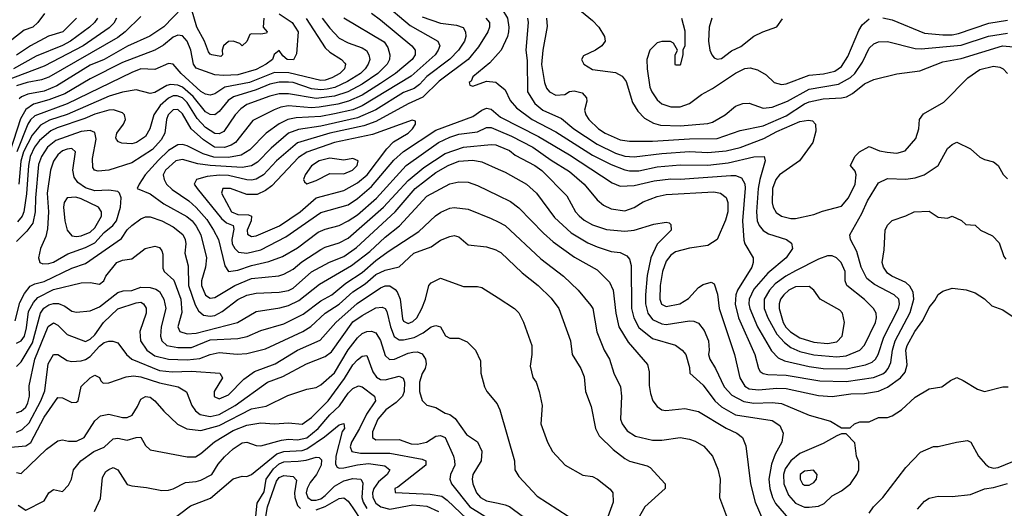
# Model space of a CAD drawing. Header units: inches. Extents: x 1793389 to 1900389, y 320802 to 470796.
# Tile 311 of 656: x 1837924 to 1842197, y 415024 to 417143. Entities that reach past the tile are written whole.
import ezdxf

# ---------------------------------------------------------------- set-up
doc = ezdxf.new("R2010")
doc.units = ezdxf.units.IN
doc.header["$MEASUREMENT"] = 0
doc.layers.add('B8431', color=7, linetype='Continuous')
doc.layers.add('B8441', color=7, linetype='Continuous')

msp = doc.modelspace()

# ---------------------------------------------------------------- linework, layer by layer
at = {"layer": 'B8431', "color": 2}
for points, elevation in [([(1838630, 417196), (1838550, 417111.6), (1838488.7, 417071.3), (1838392.4, 417027.6), (1838290, 416969.7), (1838230, 416945.4), (1838084.8, 416855.2), (1838030, 416833.3), (1837959.7, 416820.3), (1837931.4, 416808.6), (1837921, 416799)], 298), ([(1839498.7, 417218.7), (1839617.8, 417117.8), (1839738.8, 417050), (1839747.7, 417030), (1839740.5, 417010), (1839726.4, 416990), (1839622.8, 416897.2), (1839410, 416768.7), (1839370, 416751.9), (1839290, 416733.8), (1839230, 416723.5), (1839123.2, 416716.8), (1839086.8, 416710), (1839050, 416691.5), (1838993.4, 416650), (1838922.2, 416577.8), (1838884.7, 416555.3), (1838830, 416544.8), (1838766.7, 416546.7), (1838720.7, 416560.7), (1838650, 416595.6), (1838630, 416601.6), (1838610, 416599.6), (1838570, 416575.1), (1838526.8, 416533.2), (1838468, 416470), (1838442, 416430), (1838434, 416410), (1838490, 416387.7), (1838550, 416343.8), (1838649, 416289), (1838672.4, 416270), (1838690, 416247.7), (1838710.3, 416210), (1838734, 416110), (1838730.3, 416070), (1838712.2, 416010), (1838712.2, 415990), (1838730, 415947.7), (1838750, 415935.5), (1838770, 415937.1), (1838857, 415990), (1838930, 416020.3), (1839047.9, 416032.1), (1839070, 416038.4), (1839110, 416061.3), (1839147.8, 416092.2), (1839230, 416146), (1839250, 416156.4), (1839310, 416174.4), (1839350, 416195.8), (1839503, 416330), (1839610, 416445.7), (1839678.2, 416501.8), (1839770, 416562.6), (1839850, 416590.3), (1839970, 416602), (1839990, 416599.5), (1840000, 416595.4)], 322), ([(1839050, 417167.7), (1839106.8, 417130), (1839133, 417090), (1839125.3, 416994.7), (1839111.8, 416968.2), (1839084, 416970), (1839065.6, 416985.6), (1839050, 417009.2), (1839028.2, 416991.8), (1839020.7, 416970), (1838994, 416950), (1838950, 416927.1), (1838870, 416904), (1838810, 416900.4), (1838770, 416903.6), (1838690, 416932.7), (1838678.4, 416950), (1838666, 417010), (1838650, 417049.2), (1838630, 417072.3), (1838610, 417076.2), (1838590, 417067.3), (1838548.2, 417031.8), (1838510.2, 417009.8), (1838370, 416956.9), (1838230, 416886.6), (1838119.5, 416820.5), (1838050, 416794.5), (1837983.4, 416776.6), (1837950, 416753), (1837927.2, 416712.8), (1837880.6, 416570)], 302), ([(1838031, 417170), (1838002.8, 417130), (1837981, 417110), (1837943.4, 417096.6), (1837890, 417055.6)], 278), ([(1839450, 417170.4), (1839490, 417142.4), (1839624.9, 417030), (1839640.5, 417010), (1839640.5, 416990), (1839627.7, 416970), (1839554, 416910), (1839490, 416865.7), (1839410, 416815.6), (1839351, 416789), (1839304.4, 416775.6), (1839223.3, 416763.3), (1839190, 416760.3), (1839090, 416769.7), (1839056.5, 416763.5), (1839027.9, 416752.1), (1838935.1, 416704.9), (1838860.5, 416610), (1838842, 416598), (1838812.1, 416587.9), (1838769.8, 416589.8), (1838721.4, 416621.4), (1838667.3, 416670), (1838630, 416734.5), (1838610, 416753.3), (1838590, 416751.5), (1838568.7, 416730), (1838561.3, 416710), (1838554, 416650), (1838538, 416622), (1838500.9, 416579.1), (1838410, 416521.6), (1838310, 416489.6), (1838265.1, 416485.1), (1838249, 416490), (1838242, 416502), (1838239.6, 416540.4), (1838255.6, 416624.4), (1838250, 416652.7), (1838230, 416661.6), (1838190, 416657.7), (1838080.6, 416619.4), (1838044.2, 416590), (1838018.9, 416550), (1838005.5, 416514.5), (1837992.6, 416370), (1837991.7, 416310), (1837980.2, 416259.8), (1837955.1, 416224.9), (1837910, 416181.2)], 318), ([(1838450, 417156), (1838381.6, 417090), (1838350, 417066), (1838050, 416894), (1838018.6, 416881.4), (1837956, 416870), (1837910, 416855.3)], 294), ([(1839670, 417154.4), (1839750, 417127), (1839819.5, 417119.5), (1839848.2, 417108.2), (1839859.1, 417090), (1839859.3, 417070), (1839854.4, 417050), (1839828.4, 417010), (1839790, 416971.5), (1839690, 416895.8), (1839658.8, 416861.2), (1839636.1, 416843.9), (1839590, 416826.9), (1839470, 416752.1), (1839390, 416716.8), (1839230, 416681.4), (1839133.5, 416666.5), (1839090.7, 416650), (1839014.8, 416585.2), (1838955.9, 416524.1), (1838930, 416508.2), (1838890, 416502.3), (1838749.8, 416509.8), (1838697.4, 416517.4), (1838630, 416536.3), (1838602, 416530), (1838557.1, 416490), (1838546.4, 416470), (1838550.4, 416450), (1838561.6, 416430), (1838585.5, 416405.5), (1838657.2, 416357.2), (1838690, 416328.5), (1838735.5, 416275.5), (1838764.9, 416230), (1838786.4, 416190), (1838814.4, 416074.4), (1838830.6, 416050.6), (1838870, 416055.8), (1838930, 416076), (1839005.7, 416094.3), (1839063.8, 416116.2), (1839130, 416152.7), (1839218.8, 416221.2), (1839250, 416234.4), (1839310, 416250.4), (1839350, 416270.4), (1839390, 416297), (1839471.6, 416368.4), (1839600.7, 416510), (1839742, 416610), (1839790, 416633.1), (1839830, 416646), (1839910, 416657), (1839950, 416675.5), (1839970, 416674.4), (1840000, 416661.8)], 326), ([(1838983, 417150), (1838980.7, 417110), (1838998, 417090), (1838995.3, 417084.7), (1838970, 417079.3), (1838930, 417082), (1838922, 417078), (1838910, 417048), (1838890, 417029.2), (1838879.1, 417039.1), (1838850, 417049.6), (1838830, 417047.6), (1838808.2, 417030), (1838802, 417010), (1838804.7, 416990), (1838797.3, 416982.7), (1838758, 416990), (1838750, 416993.2), (1838743.5, 417003.5), (1838726, 417050), (1838693.3, 417110), (1838669.5, 417189.5)], 298), ([(1838344.4, 417150), (1838332.4, 417127.6), (1838312.1, 417107.9), (1838199.3, 417030), (1838030, 416941.7), (1837862.7, 416877.3)], 290), ([(1838261.6, 417150), (1838248.2, 417130), (1838226.4, 417110), (1838144.4, 417050), (1838110, 417031), (1837995.3, 416984.7), (1837897.1, 416930)], 286), ([(1838170, 417149.2), (1838110.5, 417090), (1838049, 417071), (1837970.2, 417029.8), (1837910, 416988.2)], 282), ([(1839167.4, 417147.4), (1839250, 417020.5), (1839270, 417002.4), (1839320.7, 416970), (1839334.4, 416954.4), (1839337.3, 416950), (1839333, 416930), (1839312.7, 416910), (1839279.1, 416890), (1839250, 416879.8), (1839230, 416878.5), (1839092.4, 416912.4), (1839030, 416914.2), (1838920.7, 416870), (1838814.8, 416850), (1838770, 416821.6), (1838750, 416815.1), (1838730, 416819.7), (1838710, 416831.3), (1838625.1, 416910), (1838590, 416949.3), (1838570, 416952.3), (1838510, 416926.6), (1838450, 416929.6), (1838410, 416914.3), (1838130, 416778), (1837990, 416725.4), (1837971, 416709), (1837959.1, 416690), (1837910.9, 416570)], 306), ([(1839330, 417150.5), (1839506, 417046), (1839521.7, 417021.7), (1839530.4, 416990), (1839528.2, 416970), (1839518.4, 416950), (1839477.6, 416910), (1839410, 416862.7), (1839348, 416830), (1839290, 416810.8), (1839210, 416800.8), (1839090, 416821.7), (1839050, 416820.4), (1839010, 416811.1), (1838910, 416774.3), (1838883.6, 416756.4), (1838859.3, 416730), (1838810, 416658), (1838790, 416647.8), (1838770, 416649.7), (1838730, 416675.8), (1838694.4, 416714.4), (1838650, 416784), (1838630, 416803.1), (1838607.9, 416812.1), (1838590, 416812.1), (1838570, 416802.6), (1838533.7, 416770), (1838506.7, 416730), (1838488, 416670), (1838470, 416636), (1838430.8, 416610), (1838410, 416603.6), (1838367, 416607), (1838352.7, 416612.7), (1838343.7, 416623.7), (1838341.2, 416630), (1838346, 416650), (1838374, 416690), (1838382.7, 416710), (1838379.3, 416730), (1838370, 416739.3), (1838331.3, 416751.3), (1838310, 416749.6), (1838250, 416732.6), (1838206.3, 416713.7), (1838086.1, 416673.9), (1838059.5, 416660.5), (1838010, 416618), (1837988, 416590), (1837969.2, 416550), (1837961.6, 416510), (1837952.8, 416387.2), (1837941.3, 416310), (1837934.3, 416290), (1837914.7, 416265.3)], 314), ([(1839236.4, 417150), (1839270, 417105.5), (1839310, 417063), (1839350, 417041.6), (1839410, 417020.5), (1839428.4, 417008.4), (1839439.1, 416990), (1839443, 416970), (1839436.4, 416950), (1839422.4, 416930), (1839402.4, 416910), (1839345.9, 416874.1), (1839290.8, 416849.2), (1839258.8, 416841.2), (1839230, 416838.4), (1839190, 416842.8), (1839110.3, 416869.7), (1839090, 416872), (1839050, 416872.1), (1839010, 416863.5), (1838950, 416838.2), (1838852.3, 416807.7), (1838828.2, 416791.8), (1838790, 416744.5), (1838770, 416729.6), (1838750, 416731.6), (1838730, 416742.4), (1838676, 416810), (1838630, 416849.8), (1838610, 416858.5), (1838578.9, 416861.1), (1838562.4, 416857.6), (1838510, 416827.6), (1838490, 416822.9), (1838430, 416838), (1838370, 416827.8), (1838311.7, 416811.7), (1838130, 416732), (1838053.4, 416706.6), (1838014.5, 416685.5), (1837977.9, 416642.1), (1837940.9, 416570), (1837929.3, 416529.3), (1837920.2, 416430)], 310), ([(1839947.3, 417150), (1839962, 417130), (1839963, 417110), (1839955.5, 417090), (1839915.6, 417024.4), (1839870.4, 416970), (1839744.6, 416875.4), (1839673.2, 416806.8), (1839610, 416778.3), (1839470, 416701.1), (1839417.3, 416682.7), (1839270, 416649.8), (1839130, 416608.2), (1839038.4, 416530), (1838981.6, 416470), (1838950, 416451.3), (1838930, 416446.6), (1838910, 416448.2), (1838830, 416466.4), (1838791.4, 416468.6), (1838737.2, 416462.8), (1838690.6, 416449.4), (1838681, 416430), (1838693.4, 416410), (1838799.7, 416279.7), (1838822, 416262), (1838850.6, 416250), (1838853.7, 416233.7), (1838844.9, 416190), (1838846, 416170), (1838857.1, 416150), (1838873.8, 416133.8), (1838910, 416130.3), (1838970, 416144.2), (1839079.3, 416200.7), (1839230, 416306.4), (1839350, 416339.5), (1839390, 416366.7), (1839450, 416419.5), (1839547.2, 416532.8), (1839588.9, 416571.1), (1839730, 416664.2), (1839890, 416722.4), (1839930, 416750.4), (1839950, 416758.7), (1839970, 416754), (1840000, 416728.1)], 330), ([(1840000, 416995.5), (1839963.8, 416956.2), (1839890, 416895.3), (1839883.6, 416876.4), (1839874, 416870), (1839878, 416858), (1839890, 416854), (1839950, 416876), (1839990, 416871), (1840000, 416862.8)], 334), ([(1837904, 415836), (1837924, 415916), (1837944.8, 415955.2), (1837970, 415986.4), (1837990, 415997), (1838030, 416007.6), (1838150, 416065.3), (1838210, 416084.9), (1838366.2, 416193.8), (1838390, 416230.6), (1838410, 416250.6), (1838450, 416279.1), (1838470, 416287.7), (1838490, 416287.7), (1838541, 416270), (1838590, 416243.8), (1838631.6, 416211.6), (1838641.6, 416190), (1838644.4, 416170), (1838640.4, 416130), (1838654.4, 416074.4), (1838656.5, 415990), (1838685.5, 415905.5), (1838699.6, 415879.6), (1838721.8, 415861.8), (1838750, 415857), (1838770, 415860.3), (1838802.9, 415877.1), (1838870, 415928.4), (1838910, 415948.4), (1838950, 415956.4), (1839050, 415961.1), (1839090, 415968.8), (1839110, 415977.6), (1839190, 416048.5), (1839268.7, 416091.3), (1839330, 416114.9), (1839385.9, 416154.1), (1839553.3, 416310), (1839640.5, 416410), (1839730, 416479.5), (1839782.7, 416510), (1839830, 416528.7), (1839890, 416534), (1839930, 416525.5), (1840000, 416495.1)], 318), ([(1837910, 415739.3), (1837930, 415750.5), (1837944.2, 415770), (1837953.9, 415806.1), (1837962.5, 415877.5), (1837983.3, 415916.7), (1838002.5, 415937.5), (1838070, 415973.1), (1838190, 416001.6), (1838230, 416003), (1838270, 415996), (1838289.3, 416010.7), (1838297.2, 416030), (1838345.2, 416090), (1838370, 416099.3), (1838410, 416104.9), (1838468.7, 416150), (1838510, 416160.7), (1838530, 416154.8), (1838540.5, 416140.5), (1838545.5, 416125.5), (1838544.7, 416064.7), (1838550.8, 416050), (1838592.9, 416012.9), (1838622.6, 415930), (1838626.9, 415873.1), (1838610.6, 415810.6), (1838618.8, 415790), (1838650, 415780.4), (1838690, 415782.6), (1838868.7, 415830), (1838950, 415877.1), (1839053.2, 415893.2), (1839090, 415903.7), (1839135.2, 415924.8), (1839224.9, 415995.1), (1839363.8, 416076.2), (1839442.7, 416137.3), (1839510, 416199.5), (1839572.1, 416247.9), (1839690, 416377.1), (1839790, 416430.5), (1839830, 416439.1), (1839870, 416437.3), (1839910, 416424), (1840000, 416380.1)], 314), ([(1837910, 415638.8), (1837930, 415658.8), (1837979.2, 415740.8), (1838014, 415870), (1838029, 415891), (1838050, 415905.3), (1838070, 415912), (1838091.8, 415911.8), (1838119.9, 415899.9), (1838150, 415878.8), (1838170, 415874.8), (1838230, 415880.5), (1838270, 415897.1), (1838350, 415959.1), (1838372.7, 415967.3), (1838410, 415968.5), (1838450, 415982), (1838490, 415981.3), (1838514.4, 415974.4), (1838530, 415964), (1838550, 415931), (1838558.7, 415890), (1838537.6, 415810), (1838534.4, 415770), (1838540.5, 415750), (1838562.8, 415730), (1838610, 415720.3), (1838670, 415721.1), (1838750, 415753.8), (1838870, 415760.3), (1838911, 415769), (1838970, 415794.4), (1839070, 415823.1), (1839153.9, 415866.1), (1839230, 415923.7), (1839278, 415950), (1839339.8, 416000.2), (1839410, 416045.7), (1839470, 416098), (1839523.3, 416136.7), (1839655.8, 416224.2), (1839727.7, 416292.3), (1839751.7, 416308.3), (1839790, 416324.9), (1839810, 416328), (1839870, 416320.5), (1839970, 416280.7), (1840000, 416265.6)], 310), ([(1837910, 415437.3), (1837930, 415444.9), (1837950, 415462), (1837959.5, 415480.5), (1837966.3, 415510), (1837965.3, 415554.7), (1837989.8, 415670), (1838047.7, 415812.3), (1838070, 415827.7), (1838090, 415818), (1838130, 415778), (1838210, 415747.3), (1838230, 415757.3), (1838250, 415776.3), (1838287.6, 415830), (1838350, 415888.5), (1838430, 415915.3), (1838450, 415917.1), (1838460.7, 415910), (1838472.1, 415892.1), (1838473, 415870), (1838444.9, 415790), (1838448, 415750), (1838474.9, 415710), (1838510, 415685.3), (1838570, 415670.3), (1838650, 415668), (1838706.2, 415673.8), (1838750, 415690.4), (1838790, 415698.7), (1838867.6, 415692.4), (1838910, 415694.4), (1838990, 415714.9), (1839152.7, 415790), (1839187.3, 415812.7), (1839249.8, 415870.2), (1839310.7, 415909.3), (1839370, 415962.6), (1839423, 415997), (1839470, 416038), (1839510, 416057), (1839570, 416070.7), (1839634, 416130), (1839710, 416157.1), (1839750, 416186.8), (1839790, 416202.8), (1839810, 416206), (1839830, 416201), (1839870, 416166), (1839950, 416157.3), (1839990, 416144), (1840000, 416138.7)], 306), ([(1837910, 415354), (1837934.5, 415365.5), (1837965.2, 415394.8), (1838016, 415490), (1838033.3, 415533.3), (1838047.6, 415650), (1838070, 415690.7), (1838090, 415690.8), (1838130, 415664), (1838150, 415660.5), (1838190, 415663.8), (1838210, 415668.5), (1838230, 415681.3), (1838270, 415726.4), (1838290, 415742), (1838310, 415748.2), (1838327.9, 415747.9), (1838350, 415741), (1838387.3, 415690), (1838410.3, 415670.3), (1838530, 415621.5), (1838585.3, 415614.7), (1838670, 415618), (1838792, 415610), (1838804.7, 415590), (1838767.3, 415530), (1838768.2, 415508.2), (1838790, 415498.8), (1838830, 415516.3), (1838896.3, 415583.7), (1838943.3, 415616.7), (1839033.2, 415650), (1839129.3, 415710), (1839227.2, 415752.8), (1839296.2, 415830), (1839388, 415912), (1839490, 415979.3), (1839510, 415988.2), (1839530, 415988), (1839553.1, 415973.1), (1839562, 415962), (1839574.4, 415930), (1839585.2, 415845.2), (1839590, 415834.8), (1839610, 415825.5), (1839630, 415833.4), (1839646.6, 415850), (1839669.5, 415890), (1839684.5, 415930), (1839699, 415990), (1839710, 416001), (1839750, 416021), (1839850, 415986), (1839910, 415986), (1839930, 415981), (1840000, 415936)], 302), ([(1837870, 415286.7), (1837950, 415294), (1837971.7, 415308.3), (1838030, 415419.1), (1838090, 415504), (1838110, 415502), (1838150, 415483), (1838170, 415484), (1838177.2, 415490), (1838190, 415551.3), (1838229, 415590), (1838250, 415601), (1838270, 415591.3), (1838276, 415576), (1838286.8, 415566.8), (1838310, 415568), (1838386.5, 415593.5), (1838418.3, 415598.3), (1838450, 415593.7), (1838530, 415567), (1838611.3, 415550), (1838648.2, 415528.2), (1838670.5, 415470), (1838686.3, 415446.3), (1838707.3, 415430), (1838750, 415421.5), (1838790, 415430.2), (1838859.6, 415470), (1838999.3, 415570), (1839065.4, 415594.6), (1839169, 415650), (1839250, 415682), (1839277.3, 415702.7), (1839370, 415832), (1839410, 415860.3), (1839470, 415892.4), (1839496.4, 415896.4), (1839510, 415890.7), (1839516.9, 415876.9), (1839533.1, 415810), (1839549, 415769), (1839570, 415754.4), (1839590, 415753.7), (1839635.1, 415764.9), (1839674.9, 415785.1), (1839710, 415810.7), (1839730, 415816), (1839750.5, 415810.5), (1839771.1, 415771.1), (1839790, 415762), (1839830, 415762), (1839865.4, 415745.4), (1839902, 415710), (1839923.6, 415663.6), (1839924.7, 415610), (1839941, 415550), (1839951, 415530), (1839995.9, 415475.9), (1840000, 415466.1)], 298), ([(1837910, 415179.1), (1837930, 415174.8), (1838040.1, 415279.9), (1838090, 415316), (1838110, 415321), (1838135.3, 415315.3), (1838170, 415314.8), (1838204, 415330), (1838250, 415402.8), (1838274.9, 415425.1), (1838310, 415431.8), (1838370, 415416.9), (1838390, 415417.5), (1838411.9, 415428.1), (1838435.5, 415464.5), (1838450, 415497.3), (1838470, 415508), (1838490, 415504.9), (1838511, 415490), (1838550, 415444.7), (1838608.3, 415388.3), (1838648.5, 415368.5), (1838710, 415360.3), (1838790, 415382.3), (1838930, 415454.9), (1838993.4, 415466.6), (1839087.7, 415512.3), (1839170, 415540.7), (1839210, 415547.7), (1839230, 415559.1), (1839290, 415610.4), (1839350, 415710.5), (1839390, 415763), (1839410, 415781.6), (1839430, 415790.4), (1839450, 415792.4), (1839470, 415784.9), (1839490, 415750.8), (1839510, 415686), (1839528.5, 415668.5), (1839550, 415670.4), (1839610, 415697), (1839630, 415701.3), (1839650, 415701.6), (1839670, 415693.4), (1839684.9, 415670), (1839687.7, 415650), (1839684, 415630), (1839670, 415608), (1839659.1, 415570), (1839659.1, 415530), (1839670.7, 415490.7), (1839690, 415471.3), (1839730, 415461), (1839770, 415436), (1839790.7, 415430.7), (1839813.4, 415413.4), (1839863.5, 415343.5), (1839910, 415311.3), (1839930, 415272), (1839926, 415230), (1839890.8, 415170), (1839887.7, 415150), (1839890.7, 415130), (1839906, 415090), (1839924, 415070), (1839950, 415055.5), (1840000, 415045.3)], 294), ([(1837916.7, 415036.7), (1837950, 415016), (1838030, 415056), (1838050, 415091.3), (1838070, 415104.7), (1838110, 415096), (1838135.9, 415124.1), (1838149.2, 415150), (1838157.2, 415190), (1838189.2, 415230), (1838246, 415270), (1838290.9, 415289.1), (1838330, 415324.9), (1838350, 415327.7), (1838390, 415319.5), (1838430, 415331), (1838450, 415331.3), (1838470, 415296), (1838490, 415277.3), (1838650, 415247.3), (1838687.3, 415247.3), (1838710, 415260.7), (1838768.6, 415311.4), (1838850, 415361.1), (1838910, 415384.2), (1838970, 415393.7), (1839029.6, 415390.4), (1839090, 415394.9), (1839150, 415388.4), (1839190, 415417.1), (1839262.4, 415490), (1839334, 415586), (1839370, 415645.5), (1839390, 415667.7), (1839410, 415684), (1839430, 415686), (1839455.8, 415615.8), (1839471.8, 415591.8), (1839490, 415582.4), (1839510, 415581.3), (1839570, 415597.1), (1839588, 415588), (1839593.4, 415570), (1839591.8, 415530), (1839584.4, 415510), (1839557.8, 415482.2), (1839513, 415450), (1839478, 415410), (1839454.8, 415354.8), (1839454.8, 415330), (1839470, 415320.5), (1839570, 415321.6), (1839622.7, 415302.7), (1839650, 415301.1), (1839689, 415310), (1839730, 415336.3), (1839750, 415339.1), (1839770, 415330.7), (1839806.4, 415250), (1839810.4, 415230), (1839812.4, 415210), (1839793.4, 415170), (1839790.5, 415150), (1839797.1, 415130), (1839877.6, 415030), (1839984, 414964)], 290), ([(1838248, 415010), (1838274.5, 415065.5), (1838282.7, 415157.3), (1838297.2, 415182.8), (1838310, 415191.3), (1838330, 415201), (1838350, 415191), (1838390, 415127.3), (1838410, 415120.7), (1838474.4, 415114.4), (1838541.4, 415101.4), (1838570, 415102), (1838590, 415107.7), (1838644.1, 415135.9), (1838690, 415139.1), (1838710, 415145.5), (1838758, 415170), (1838785.3, 415214.7), (1838812.9, 415247.1), (1838850, 415280.7), (1838890, 415306.8), (1838910, 415310.6), (1838950, 415296.3), (1838970, 415294.9), (1839060.6, 415319.4), (1839090, 415323.1), (1839130, 415320.3), (1839170, 415329), (1839219.7, 415370), (1839270, 415428.7), (1839311.6, 415468.4), (1839350, 415523), (1839370, 415543), (1839394.6, 415554.6), (1839410, 415550.6), (1839464, 415510), (1839468, 415490), (1839428.3, 415431.7), (1839399, 415370), (1839363.1, 415310), (1839357.6, 415290), (1839364.9, 415270), (1839402.2, 415262.2), (1839530, 415262), (1839670, 415237.1), (1839686, 415230), (1839686.8, 415210), (1839564.4, 415115.6), (1839551.3, 415110), (1839552.7, 415092.7), (1839705.4, 415085.4), (1839755.5, 415075.5), (1839779, 415059), (1839893.4, 414950)], 286), ([(1838570, 414962), (1838665.3, 415034.7), (1838752.2, 415067.8), (1838850, 415150.7), (1838890, 415162.8), (1838910, 415161), (1838930, 415170.8), (1839039.8, 415260.2), (1839070, 415270.2), (1839150, 415274.4), (1839170, 415281.3), (1839247.2, 415332.8), (1839310, 415386), (1839330, 415391), (1839333.4, 415370), (1839323.8, 415356.2), (1839295.2, 415250), (1839294.6, 415214.6), (1839302.3, 415202.3), (1839310, 415198), (1839330, 415198.7), (1839390, 415212.7), (1839437.5, 415217.5), (1839508.1, 415208.1), (1839530.8, 415190), (1839518.8, 415170), (1839481.6, 415138.4), (1839460.9, 415110), (1839455.6, 415090), (1839456.9, 415070), (1839470, 415045.3), (1839490.7, 415030), (1839530, 415020.2), (1839630, 415039), (1839690, 415033.4), (1839740.7, 415010)], 282), ([(1838948.2, 414990), (1838954.6, 415045.4), (1838985.4, 415094.6), (1838993.1, 415150), (1839024.8, 415195.2), (1839050, 415216.5), (1839070, 415225.2), (1839132.2, 415227.8), (1839167.6, 415232.4), (1839210, 415245.5), (1839224, 415244), (1839233.7, 415233.7), (1839232, 415210), (1839211.8, 415170), (1839184.3, 415135.7), (1839171.6, 415110), (1839167.7, 415090), (1839174.4, 415070), (1839190, 415058.9), (1839210, 415058.5), (1839230, 415064.7), (1839250, 415078.9), (1839290, 415119.5), (1839330, 415143.1), (1839370, 415153.1), (1839404.7, 415150), (1839413.3, 415133.3), (1839408.9, 415070), (1839414, 415050), (1839430, 415023.1)], 278), ([(1838988.7, 414970), (1838998.7, 415030), (1839038.4, 415141.6), (1839050, 415156.4), (1839070, 415166.4), (1839110, 415162), (1839124.9, 415144.9), (1839116.9, 415090), (1839118.3, 415070), (1839130, 415036.3), (1839142.9, 415022.9)], 274), ([(1839210, 415017.2), (1839249.1, 415030.9), (1839310, 415066.7), (1839330, 415068.2), (1839350, 415054), (1839370, 415025.5), (1839405.5, 414970)], 274)]:
    msp.add_lwpolyline(points, dxfattribs=dict(at, elevation=elevation))
for points, elevation in [([(1839627.3, 416707.3), (1839455.3, 416644.7), (1839290, 416609.8), (1839170, 416568.3), (1839134.4, 416545.6), (1839018.5, 416421.5), (1838990, 416401.6), (1838954.9, 416385.1), (1838910, 416384.7), (1838838, 416410), (1838806, 416410), (1838799.1, 416390), (1838843.1, 416310), (1838870, 416298), (1838916.9, 416296.9), (1838930.3, 416290.3), (1838928.7, 416270), (1838910.4, 416230), (1838913, 416213), (1838930, 416202.4), (1838950, 416204.9), (1839050.8, 416249.2), (1839140.7, 416310), (1839210, 416370.3), (1839330, 416401.3), (1839390, 416434.9), (1839431.2, 416470), (1839517.3, 416582.7), (1839546.5, 416613.5), (1839609, 416650), (1839629, 416670), (1839642, 416690), (1839642, 416702)], 334), ([(1838150, 416583.7), (1838130, 416581.6), (1838110, 416573.3), (1838090, 416557), (1838070, 416529.2), (1838057.6, 416490), (1838043.6, 416390), (1838048.9, 416310), (1838045.1, 416234.9), (1838037, 416203), (1838014.8, 416150), (1838006, 416110), (1838012, 416090), (1838024.5, 416084.5), (1838050, 416085.5), (1838070, 416090.6), (1838132.5, 416127.5), (1838210, 416154.6), (1838250, 416174.9), (1838290, 416219.5), (1838327.6, 416250), (1838344.7, 416270), (1838360.7, 416330), (1838363.7, 416370), (1838357.2, 416390), (1838350, 416397.2), (1838310, 416402.9), (1838250, 416400.5), (1838210, 416413), (1838176, 416436), (1838160.4, 416460.4), (1838154.7, 416490), (1838166, 416570)], 322), ([(1839270, 416542.7), (1839222.8, 416530), (1839190, 416509), (1839162.8, 416470), (1839156, 416450), (1839159.6, 416439.6), (1839170, 416431.3), (1839210, 416444.9), (1839270, 416476), (1839330, 416474.8), (1839368.7, 416490), (1839389, 416510), (1839393.2, 416530), (1839370, 416541.2), (1839330, 416534)], 338), ([(1838167, 416373), (1838130.4, 416369.6), (1838117.1, 416350), (1838114.4, 416330), (1838120.5, 416270), (1838130.6, 416230), (1838150, 416205.5), (1838170, 416202.4), (1838190, 416205.7), (1838230, 416221.1), (1838250, 416240.3), (1838278.7, 416290), (1838279.6, 416310), (1838266, 416330), (1838190, 416366.3)], 326)]:
    msp.add_lwpolyline(points, close=True, dxfattribs=dict(at, elevation=elevation))
at = {"layer": 'B8441', "color": 2}
for points, elevation in [([(1840000, 417199.7), (1840015.5, 417190), (1840040.4, 417150), (1840046.7, 417110), (1840044.4, 417090), (1840040.4, 417070), (1840013.4, 417010), (1840000, 416995.5)], 334), ([(1840305.1, 417225.1), (1840410, 417138.8), (1840437.3, 417110), (1840461, 417070), (1840464.7, 417050), (1840450, 417028.7), (1840422, 417010), (1840370, 416986), (1840362, 416970), (1840372, 416950), (1840410, 416927.3), (1840510, 416913.4), (1840538, 416898), (1840555.3, 416875.3), (1840583.1, 416783.1), (1840605.8, 416745.8), (1840635.2, 416715.2), (1840674.2, 416694.2), (1840704.7, 416684.7), (1840790, 416682), (1840910, 416692.4), (1840930, 416698.4), (1840985.2, 416730), (1841030, 416767.3), (1841061.5, 416778.5), (1841090, 416781), (1841150, 416759.1), (1841190, 416763.1), (1841256, 416790), (1841350, 416841.7), (1841477.2, 416862.8), (1841528.6, 416891.4), (1841547.6, 416910), (1841581.5, 416958.5), (1841610, 417018.8), (1841630, 417037.3), (1841650, 417047.3), (1841690, 417047.7), (1841810, 417017.1), (1841836.4, 417016.4), (1842010, 417031.6), (1842128.7, 417071.3), (1842210, 417084.9)], 346), ([(1840128.2, 417150), (1840130.3, 417130.3), (1840120.5, 417010), (1840126.4, 416966.4), (1840128.2, 416830), (1840159.4, 416779.4), (1840194, 416750), (1840274.8, 416714.8), (1840328, 416670), (1840430, 416602.6), (1840510, 416563.1), (1840550, 416550.3), (1840590, 416547.2), (1840710, 416562.3), (1840830, 416570.3), (1840910, 416566.3), (1840990, 416574.6), (1841050, 416588.9), (1841152.9, 416627.1), (1841210, 416657.4), (1841310, 416701.3), (1841347.5, 416707.5), (1841364, 416704), (1841377.3, 416690), (1841379.3, 416659.3), (1841365.5, 416610), (1841307.7, 416530), (1841220.5, 416470), (1841204.9, 416450), (1841190.4, 416410), (1841188.7, 416348.7), (1841193, 416330), (1841206.6, 416306.6), (1841230.4, 416290.4), (1841270, 416280.5), (1841290, 416280.5), (1841370, 416297.3), (1841407.2, 416312.8), (1841490, 416333.4), (1841520.7, 416370), (1841549.4, 416430), (1841553.2, 416470), (1841550, 416486), (1841528.7, 416510), (1841548.7, 416550), (1841568, 416570), (1841610, 416592), (1841654.4, 416574.4), (1841687.9, 416567.9), (1841730, 416564), (1841766.6, 416573.4), (1841812.3, 416627.7), (1841825.2, 416670), (1841829, 416710), (1841846, 416734), (1841934.5, 416785.5), (1842039, 416890), (1842090, 416926.8), (1842150, 416940.7), (1842176.8, 416936.8), (1842191.3, 416930), (1842210.8, 416910)], 338), ([(1840210.7, 417150), (1840213.2, 417113.2), (1840194, 417010), (1840188.8, 416948.8), (1840201.6, 416870), (1840210, 416846), (1840222.8, 416830), (1840250, 416814.8), (1840290, 416818.8), (1840310, 416830.7), (1840330, 416834.8), (1840365.4, 416825.4), (1840383.6, 416803.6), (1840384.7, 416790), (1840374.8, 416750), (1840380.7, 416730), (1840394, 416710), (1840436.3, 416670), (1840464.9, 416650), (1840530, 416621.3), (1840570, 416615.8), (1840670, 416616), (1840830, 416626), (1840950, 416627.2), (1841050, 416661.6), (1841150, 416681.7), (1841250, 416726.3), (1841330, 416777.4), (1841350, 416785.7), (1841410, 416799.5), (1841490, 416803.7), (1841511.2, 416808.8), (1841538, 416822), (1841590, 416863.8), (1841630, 416883), (1841730, 416907.3), (1841830, 416920.7), (1841930, 416959.5), (1842010, 416974.9), (1842188.7, 417030), (1842270, 417021.6)], 342), ([(1840796, 417150), (1840810, 417094), (1840811, 417050), (1840811, 417030), (1840802, 417010), (1840802, 416990), (1840790, 416946), (1840770, 416946), (1840768, 416950), (1840768.4, 416988.4), (1840778, 417010), (1840760.4, 417040.4), (1840748.4, 417048.4), (1840710, 417048.7), (1840690, 417042), (1840658, 417010), (1840646, 416970), (1840647.3, 416930), (1840659.1, 416850), (1840667.7, 416830), (1840690, 416794.8), (1840710, 416777.3), (1840750, 416764.9), (1840790, 416764.9), (1840830, 416778.8), (1840882, 416818), (1840930, 416844), (1841030, 416910.5), (1841070, 416930.5), (1841093.2, 416933.2), (1841125.2, 416925.2), (1841163.5, 416903.5), (1841198, 416870), (1841230, 416862), (1841250, 416863.8), (1841350, 416902.6), (1841412.3, 416907.7), (1841461, 416919), (1841490, 416939.3), (1841517.4, 416982.6), (1841564.7, 417095.3), (1841579.5, 417120.5), (1841610, 417146)], 350), ([(1840927.7, 417150), (1840915.5, 417110), (1840913, 417050), (1840919.1, 417010), (1840927.3, 416990), (1840937.3, 416977.3), (1840950, 416970.8), (1840970, 416974), (1841013.1, 417006.9), (1841053.1, 417026.9), (1841110, 417071), (1841149.3, 417090.7), (1841210, 417111.3), (1841234.2, 417145.8)], 354), ([(1841670, 417150.8), (1841710, 417142), (1841850, 417084.9), (1841930, 417077.4), (1841970, 417077.4), (1841997.4, 417082.6), (1842130, 417127.4), (1842210, 417140.3)], 350), ([(1840000, 416862.8), (1840030, 416838), (1840052.1, 416792.1), (1840079.9, 416759.9), (1840148, 416710), (1840250, 416657), (1840410, 416554.6), (1840490, 416514.6), (1840550, 416491.7), (1840570, 416487.2), (1840610, 416487.4), (1840690, 416504.6), (1840790, 416513.1), (1840910, 416511.7), (1840997.8, 416522.2), (1841110, 416548.2), (1841154, 416550), (1841158.8, 416530), (1841135.3, 416450), (1841128.9, 416410), (1841121.1, 416310), (1841124.9, 416270), (1841132.7, 416250), (1841150, 416228), (1841173.8, 416213.8), (1841251.3, 416190), (1841273, 416173), (1841277.3, 416150), (1841250.6, 416110), (1841170, 416043.6), (1841110, 415974), (1841089.1, 415930.9), (1841087.6, 415910), (1841091.8, 415890), (1841125.3, 415810), (1841186.5, 415706.5), (1841215.8, 415675.8), (1841243, 415663), (1841350, 415638.3), (1841410, 415630.3), (1841510, 415628.9), (1841594.9, 415645.1), (1841623.1, 415656.9), (1841638.4, 415670), (1841649.6, 415690), (1841673.8, 415766.2), (1841736.9, 415890), (1841741.6, 415910), (1841739.5, 415930), (1841719.3, 415950), (1841633.9, 415993.9), (1841600.8, 416020.8), (1841575.6, 416070), (1841557.2, 416137.2), (1841529.3, 416190), (1841526, 416210), (1841578.6, 416301.4), (1841603.3, 416356.7), (1841650, 416434.8), (1841690, 416454), (1841770, 416450.6), (1841810, 416456.3), (1841849.6, 416470.4), (1841909.5, 416510.5), (1841950, 416584.7), (1841970, 416602), (1841990, 416611.3), (1842050, 416582), (1842090, 416546), (1842110, 416536), (1842150, 416526), (1842170.7, 416510.7), (1842191.1, 416471.1), (1842210, 416452)], 334), ([(1840000, 416728.1), (1840010, 416719.5), (1840175.8, 416635.8), (1840310, 416557), (1840495.6, 416435.6), (1840530, 416420.5), (1840590, 416423.1), (1840676.6, 416443.4), (1840750, 416451.8), (1840790, 416450.3), (1841010, 416467), (1841030, 416466.4), (1841056.2, 416456.2), (1841070, 416431.3), (1841071.7, 416411.7), (1841061.1, 416270), (1841066.4, 416186.4), (1841070.7, 416170), (1841106.8, 416110), (1841107.3, 416090), (1841100.7, 416070), (1841039.5, 415970), (1841032, 415950), (1841028.8, 415908.8), (1841043.7, 415850), (1841114.4, 415690), (1841130.4, 415630.4), (1841137.5, 415617.5), (1841150, 415608), (1841170, 415603.1), (1841250, 415600.3), (1841396.7, 415576.7), (1841510, 415572.9), (1841628.5, 415591.5), (1841670, 415606.7), (1841682.5, 415617.5), (1841693.3, 415630), (1841704.2, 415655.8), (1841711.1, 415710), (1841722.6, 415750), (1841787.9, 415872.1), (1841804.4, 415930), (1841801.5, 415961.5), (1841787.3, 415987.3), (1841770, 416002.9), (1841709.2, 416030), (1841690, 416043.7), (1841672.7, 416070), (1841666.6, 416090), (1841674.8, 416145.2), (1841679, 416230), (1841690, 416252), (1841710, 416271.3), (1841770, 416291.3), (1841806, 416310), (1841870, 416312), (1841910, 416286), (1841950, 416282), (1841971.1, 416291.1), (1842011.6, 416271.6), (1842030, 416254), (1842070, 416252), (1842094, 416230), (1842145.4, 416205.4), (1842174.4, 416174.4), (1842195.3, 416115.3), (1842203.5, 416103.5)], 330), ([(1840000, 416661.8), (1840057.6, 416637.6), (1840150.6, 416590), (1840230, 416533.7), (1840310, 416484.4), (1840373.4, 416430), (1840430, 416360.7), (1840458, 416338), (1840490, 416323), (1840550, 416313.4), (1840590, 416327.7), (1840630, 416353), (1840690, 416376.4), (1840730, 416384.9), (1840935.6, 416395.6), (1840964.7, 416390), (1840990, 416371), (1840997.1, 416350), (1840997.1, 416310), (1840986.9, 416273.1), (1840950, 416189), (1840910, 416164), (1840830, 416151.8), (1840770, 416135.6), (1840750, 416120.7), (1840730, 416095.1), (1840713.7, 416050), (1840703.7, 415990), (1840701.6, 415930), (1840708.9, 415908.9), (1840730, 415899.3), (1840788.7, 415910), (1840826.7, 415933.3), (1840870, 415980.7), (1840890, 415994.8), (1840924.7, 416004.7), (1840937.3, 415997.3), (1840952.7, 415952.7), (1840959.5, 415890), (1841026, 415690), (1841048.4, 415590), (1841070, 415553.4), (1841090, 415541.3), (1841130, 415538), (1841210, 415544.6), (1841250, 415542.6), (1841390, 415512.2), (1841450, 415508.5), (1841530, 415519.5), (1841590, 415521.3), (1841650, 415532.2), (1841690, 415548.4), (1841746.6, 415590), (1841766.5, 415613.5), (1841774.9, 415645.1), (1841769.7, 415710), (1841775.6, 415730), (1841807.8, 415790), (1841842.6, 415837.4), (1841870, 415894.8), (1841895.5, 415924.5), (1841910, 415951.3), (1841930, 415964.7), (1841970, 415978), (1841983.1, 415976.9), (1842030.7, 415970.7), (1842070, 415958), (1842110, 415931.3), (1842142, 415902), (1842190, 415884.7), (1842270, 415831)], 326), ([(1840000, 416595.4), (1840050, 416574.9), (1840074.7, 416554.7), (1840158.8, 416510), (1840190, 416488), (1840298.3, 416378.3), (1840336.3, 416310), (1840351.9, 416291.9), (1840373.4, 416273.4), (1840410, 416252.7), (1840470, 416232.7), (1840550, 416226), (1840590, 416230.4), (1840675.3, 416255.3), (1840730, 416264.7), (1840742, 416262), (1840750, 416254), (1840751, 416230), (1840690.4, 416169.6), (1840662.4, 416110), (1840647.5, 416032.5), (1840638.9, 415950), (1840638.9, 415910), (1840650.2, 415870.2), (1840670, 415842.4), (1840710, 415823.7), (1840730, 415821.3), (1840830, 415836.3), (1840850, 415834.8), (1840870, 415826.8), (1840894.2, 415794.2), (1840912.7, 415750), (1840916.3, 415710), (1840913.4, 415690), (1840919.1, 415670), (1840943.8, 415630), (1840981.6, 415550), (1841014.3, 415514.3), (1841066.7, 415486.7), (1841110, 415478.9), (1841190, 415482), (1841230, 415477.6), (1841350, 415427.7), (1841442, 415402), (1841490, 415372), (1841527.3, 415372.7), (1841546, 415390), (1841570, 415398), (1841610, 415398), (1841650, 415418), (1841690, 415418), (1841710, 415424.7), (1841750, 415451), (1841810, 415506), (1841870, 415541), (1841926, 415550), (1841962.7, 415577.3), (1841990, 415590.8), (1842018.5, 415578.5), (1842080.7, 415540.7), (1842110, 415530.8), (1842190.6, 415550.6), (1842214, 415550)], 322), ([(1840000, 416495.1), (1840030, 416482), (1840122.8, 416430), (1840167.3, 416390), (1840244.8, 416284.8), (1840317.7, 416217.7), (1840390, 416174.9), (1840430, 416157.1), (1840490, 416138), (1840530, 416133), (1840558.4, 416118.4), (1840570, 416104.7), (1840576.7, 416076.7), (1840578.7, 415890), (1840588.4, 415850), (1840610, 415807.7), (1840670, 415759.3), (1840770.4, 415730.4), (1840798, 415710), (1840814.8, 415690), (1840830, 415634), (1840831.3, 415610), (1840890, 415557.3), (1840940.4, 415490), (1840970, 415463.1), (1841030, 415428.7), (1841190, 415404.9), (1841222.5, 415382.5), (1841237.3, 415350), (1841234.8, 415330), (1841230.7, 415310), (1841201.7, 415258.3), (1841185.8, 415214.2), (1841175.3, 415150), (1841178.7, 415110), (1841190.3, 415070.3), (1841204, 415044), (1841259.9, 414979.9)], 318), ([(1840000, 416380.1), (1840053.8, 416353.8), (1840090, 416327.3), (1840196.7, 416216.7), (1840239.2, 416179.2), (1840332.1, 416112.1), (1840430, 416057.3), (1840484.1, 416004.1), (1840499.3, 415970), (1840510.5, 415869.5), (1840524.4, 415810), (1840564.4, 415744.4), (1840647.9, 415647.9), (1840655.9, 415615.9), (1840655.9, 415555.9), (1840661.1, 415521.1), (1840670.8, 415490), (1840690, 415464.7), (1840710, 415451), (1840727.5, 415447.5), (1840810, 415456.3), (1840870, 415444), (1840990, 415370.4), (1841036, 415350), (1841061, 415330), (1841074.4, 415294.4), (1841095.5, 415130), (1841114.9, 415050), (1841167.3, 414930)], 314), ([(1840000, 416265.6), (1840030.3, 416250.3), (1840185.5, 416105.5), (1840284, 416030), (1840346.8, 415970), (1840402.5, 415902.5), (1840410.7, 415890), (1840428.3, 415788.3), (1840460.7, 415710), (1840482.8, 415670), (1840502.8, 415610), (1840530.5, 415550.5), (1840534.8, 415510), (1840530.8, 415410), (1840538.8, 415390), (1840559.9, 415359.9), (1840595.9, 415335.9), (1840670, 415319.1), (1840710, 415319.1), (1840790, 415330.6), (1840830, 415324), (1840855.2, 415315.2), (1840892.8, 415292.8), (1840931, 415250), (1840953.7, 415193.7), (1840964, 415150), (1840960.7, 415070), (1840990.7, 414990)], 310), ([(1840000, 416138.7), (1840012.3, 416132.3), (1840104.7, 416044.7), (1840174, 415990), (1840230, 415934.8), (1840264, 415890), (1840314, 415750), (1840321, 415690), (1840358.8, 415630), (1840373.2, 415593.2), (1840378.8, 415530), (1840404.5, 415464.5), (1840422, 415370), (1840438.5, 415338.5), (1840499, 415279), (1840550, 415239.1), (1840570, 415227.7), (1840647.1, 415207.1), (1840659.8, 415199.8), (1840724.7, 415130), (1840724.7, 415110), (1840636.3, 415030), (1840614, 414990)], 306), ([(1840000, 415936), (1840070.6, 415890.6), (1840090.6, 415870.6), (1840110.6, 415830.6), (1840146.8, 415730), (1840146.8, 415690), (1840139.8, 415639.8), (1840150.9, 415590.9), (1840164.7, 415570), (1840178, 415530), (1840191, 415470), (1840186, 415390), (1840214.8, 415310), (1840236, 415270), (1840290.7, 415210.7), (1840367.1, 415167.1), (1840410, 415161), (1840432, 415150), (1840486.4, 415106.4), (1840498, 415090), (1840498.8, 415050), (1840470.8, 414970)], 302), ([(1840000, 415466.1), (1840006.8, 415450), (1840071, 415230), (1840072, 415190), (1840090, 415162), (1840170, 415076), (1840304.7, 414990), (1840321, 414970), (1840322, 414950), (1840314.2, 414925.8), (1840250, 414848.7), (1840240.7, 414830), (1840211.3, 414730), (1840190, 414708), (1840170, 414698), (1840136.4, 414696.4), (1840110.8, 414689.2), (1840000, 414684.7)], 298), ([(1841610, 415002), (1841628.7, 415030), (1841669, 415070), (1841770, 415201), (1841833.2, 415266.8), (1841888.9, 415291.1), (1841910, 415291.3), (1841989.1, 415310.9), (1842036.9, 415316.9), (1842050.9, 415310.9), (1842084, 415250), (1842114.7, 415214.7), (1842130, 415203), (1842150, 415197.1), (1842170, 415200.4), (1842234, 415226)], 318), ([(1841820.1, 415019.9), (1841850, 415054.8), (1841870, 415066.8), (1841910, 415076), (1841970, 415074.8), (1842050, 415082.8), (1842110, 415107.3), (1842150, 415113), (1842210, 415130.5)], 314), ([(1840000, 415045.3), (1840030, 415039.1), (1840050, 415030.6), (1840106, 414990), (1840136, 414950), (1840144.7, 414930), (1840146.8, 414890), (1840144, 414870), (1840134, 414850), (1840110, 414832.7), (1840070, 414829.6), (1840030, 414819.7), (1840000, 414808.3)], 294)]:
    msp.add_lwpolyline(points, dxfattribs=dict(at, elevation=elevation))
for points, elevation in [([(1841450, 416118), (1841430, 416118), (1841390, 416104.5), (1841290, 416053.3), (1841249.2, 416030.8), (1841202.7, 415997.3), (1841177, 415970), (1841154, 415930), (1841154.9, 415890), (1841170.3, 415850), (1841210, 415779.3), (1841242.8, 415742.8), (1841270, 415721.3), (1841310, 415704.2), (1841370, 415688.9), (1841470, 415680.9), (1841510, 415685.3), (1841569.2, 415710), (1841590, 415730.7), (1841637, 415830), (1841642.7, 415850), (1841641.2, 415870), (1841629, 415890), (1841590, 415929.3), (1841513.2, 415990), (1841506.6, 416010), (1841506.6, 416050), (1841489.2, 416090), (1841468.7, 416110)], 338), ([(1841350, 415986), (1841290, 415983.6), (1841262, 415970), (1841239.3, 415950), (1841224.9, 415930), (1841219.5, 415910), (1841220.3, 415890), (1841236.5, 415830), (1841248.5, 415808.5), (1841268.4, 415788.4), (1841310, 415762.6), (1841370, 415744.2), (1841430, 415738.7), (1841470, 415746), (1841492.7, 415770), (1841503.7, 415830), (1841494.5, 415870), (1841483.3, 415883.3), (1841397.2, 415930), (1841369.6, 415969.6)], 342), ([(1841510, 415346), (1841490, 415346), (1841470, 415338), (1841410, 415305.2), (1841310, 415261.6), (1841270.4, 415230), (1841246, 415194), (1841238.9, 415170), (1841239.5, 415130), (1841259.9, 415079.9), (1841290, 415046.4), (1841330, 415028.5), (1841350, 415028.2), (1841390, 415033), (1841415.6, 415044.4), (1841450, 415077.3), (1841490, 415098.8), (1841529.2, 415130), (1841557.2, 415170), (1841565.2, 415190), (1841564.7, 415224.7), (1841555.3, 415250), (1841547.3, 415307.3)], 322), ([(1841369, 415189), (1841330, 415185.2), (1841311, 415170), (1841310.8, 415150), (1841321, 415130), (1841330, 415124), (1841350, 415124), (1841370, 415136), (1841381.2, 415150), (1841384, 415170)], 326)]:
    msp.add_lwpolyline(points, close=True, dxfattribs=dict(at, elevation=elevation))

doc.saveas('drawing.dxf')
